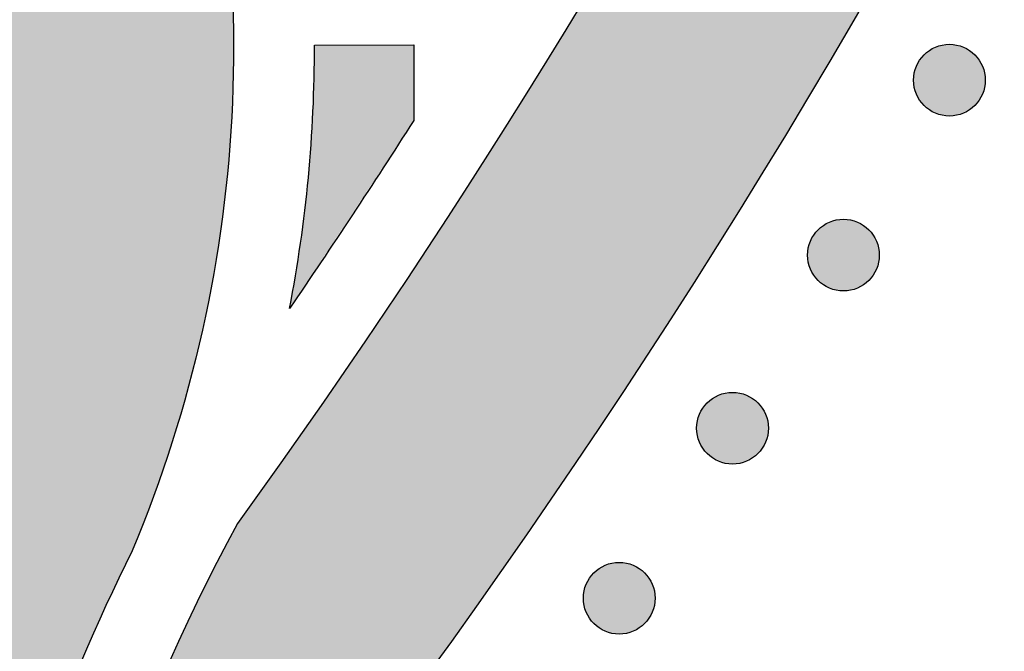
# Model space of a CAD drawing. Header units: millimetres. Extents: x -3873 to -97, y 912 to 4165.
# Tile 470 of 656: x -1361 to -1312, y 2681 to 2713. Entities that reach past the tile are written whole.
import ezdxf

# ---------------------------------------------------------------- set-up
doc = ezdxf.new("R2010")
doc.units = ezdxf.units.MM
doc.layers.add('pattern', color=7, linetype='Continuous', true_color=0x000000)

msp = doc.modelspace()

# ---------------------------------------------------------------- hatches: boundary and pattern name
at = {"layer": 'pattern'}
for points in [[(-1279.133, 2906.097), (-1279.234, 2898.913), (-1279.474, 2891.712), (-1279.853, 2884.498), (-1280.373, 2877.275), (-1281.033, 2870.047), (-1281.834, 2862.818), (-1282.777, 2855.593), (-1283.862, 2848.374), (-1285.089, 2841.168), (-1286.458, 2833.976), (-1287.968, 2826.805), (-1289.62, 2819.658), (-1291.412, 2812.539), (-1293.344, 2805.452), (-1295.416, 2798.402), (-1297.625, 2791.392), (-1299.971, 2784.427), (-1302.452, 2777.51), (-1305.067, 2770.646), (-1307.814, 2763.838), (-1310.692, 2757.09), (-1313.697, 2750.406), (-1316.829, 2743.789), (-1320.085, 2737.244), (-1323.462, 2730.773), (-1326.958, 2724.379), (-1330.571, 2718.067), (-1334.297, 2711.838), (-1338.134, 2705.697), (-1342.079, 2699.645), (-1346.128, 2693.686), (-1350.279, 2687.822), (-1351.292, 2685.907), (-1352.262, 2683.967), (-1353.188, 2682.002), (-1354.071, 2680.013), (-1354.909, 2678.003), (-1355.701, 2675.972), (-1356.446, 2673.923), (-1357.144, 2671.856), (-1357.795, 2669.774), (-1358.398, 2667.678), (-1358.952, 2665.57), (-1359.457, 2663.452), (-1359.913, 2661.324), (-1360.319, 2659.19), (-1360.676, 2657.05), (-1360.983, 2654.907), (-1355.576, 2661.329), (-1350.29, 2667.89), (-1345.13, 2674.588), (-1340.102, 2681.419), (-1335.211, 2688.378), (-1330.461, 2695.462), (-1325.857, 2702.667), (-1321.403, 2709.988), (-1317.104, 2717.42), (-1312.963, 2724.959), (-1308.985, 2732.599), (-1305.173, 2740.335), (-1301.53, 2748.162), (-1298.06, 2756.074), (-1294.766, 2764.065), (-1291.65, 2772.13), (-1288.714, 2780.263), (-1285.961, 2788.456), (-1283.393, 2796.705), (-1281.011, 2805.003), (-1278.817, 2813.344), (-1276.81, 2821.721), (-1274.993, 2830.128), (-1273.366, 2838.558), (-1271.928, 2847.006), (-1270.68, 2855.464), (-1269.621, 2863.928), (-1268.751, 2872.389), (-1268.068, 2880.843), (-1267.572, 2889.283), (-1267.261, 2897.704), (-1267.132, 2906.098)], [(-1453.09, 2749.31), (-1451.684, 2749.66), (-1450.284, 2750.051), (-1448.892, 2750.481), (-1447.51, 2750.952), (-1446.139, 2751.462), (-1444.782, 2752.011), (-1443.44, 2752.599), (-1442.115, 2753.224), (-1440.807, 2753.887), (-1439.52, 2754.586), (-1438.254, 2755.321), (-1437.01, 2756.09), (-1435.791, 2756.893), (-1434.597, 2757.728), (-1433.429, 2758.594), (-1432.29, 2759.489), (-1429.559, 2760.115), (-1426.804, 2760.667), (-1424.029, 2761.143), (-1421.237, 2761.542), (-1418.429, 2761.864), (-1415.611, 2762.107), (-1412.785, 2762.272), (-1409.954, 2762.358), (-1407.122, 2762.365), (-1404.292, 2762.292), (-1401.467, 2762.141), (-1398.651, 2761.911), (-1395.846, 2761.603), (-1393.057, 2761.218), (-1390.286, 2760.757), (-1387.536, 2760.22), (-1385.864, 2759.847), (-1384.201, 2759.428), (-1382.55, 2758.966), (-1380.912, 2758.459), (-1379.766, 2758.07), (-1378.624, 2757.645), (-1377.487, 2757.185), (-1376.359, 2756.689), (-1375.239, 2756.158), (-1374.13, 2755.592), (-1373.033, 2754.99), (-1371.95, 2754.354), (-1370.883, 2753.684), (-1369.833, 2752.98), (-1368.801, 2752.243), (-1367.79, 2751.474), (-1366.8, 2750.673), (-1365.834, 2749.842), (-1364.892, 2748.982), (-1363.976, 2748.093), (-1363.087, 2747.177), (-1362.226, 2746.236), (-1361.395, 2745.269), (-1360.595, 2744.28), (-1359.825, 2743.269), (-1359.088, 2742.237), (-1358.384, 2741.187), (-1357.714, 2740.12), (-1357.077, 2739.037), (-1356.476, 2737.94), (-1355.909, 2736.832), (-1355.378, 2735.712), (-1354.882, 2734.583), (-1354.422, 2733.447), (-1353.997, 2732.305), (-1353.607, 2731.159), (-1353.19, 2729.822), (-1352.801, 2728.471), (-1352.44, 2727.108), (-1352.108, 2725.732), (-1351.806, 2724.345), (-1351.533, 2722.949), (-1351.291, 2721.542), (-1351.08, 2720.128), (-1350.9, 2718.707), (-1350.752, 2717.279), (-1350.635, 2715.847), (-1350.551, 2714.41), (-1350.498, 2712.97), (-1350.478, 2711.528), (-1350.49, 2710.086), (-1350.535, 2708.644), (-1350.612, 2707.203), (-1350.721, 2705.765), (-1350.862, 2704.33), (-1351.036, 2702.9), (-1351.241, 2701.475), (-1351.478, 2700.057), (-1351.746, 2698.647), (-1352.044, 2697.246), (-1352.374, 2695.854), (-1352.733, 2694.474), (-1353.122, 2693.105), (-1353.54, 2691.748), (-1353.986, 2690.406), (-1354.461, 2689.077), (-1354.962, 2687.764), (-1355.49, 2686.467), (-1356.778, 2683.77), (-1357.985, 2681.032), (-1359.11, 2678.256), (-1360.151, 2675.445), (-1361.106, 2672.605), (-1361.974, 2669.738), (-1362.754, 2666.849), (-1363.446, 2663.942), (-1363.717, 2665.158), (-1364.011, 2666.37), (-1364.328, 2667.577), (-1364.669, 2668.78), (-1365.033, 2669.976), (-1365.42, 2671.166), (-1365.83, 2672.349), (-1366.262, 2673.524), (-1366.717, 2674.69), (-1367.194, 2675.848), (-1367.693, 2676.995), (-1368.213, 2678.133), (-1368.755, 2679.259), (-1369.317, 2680.374), (-1369.9, 2681.476), (-1370.503, 2682.566), (-1369.523, 2684.364), (-1368.599, 2686.194), (-1367.731, 2688.054), (-1366.921, 2689.942), (-1366.171, 2691.854), (-1365.482, 2693.787), (-1364.855, 2695.739), (-1364.29, 2697.707), (-1364.054, 2698.609), (-1363.835, 2699.516), (-1363.631, 2700.429), (-1363.444, 2701.348), (-1363.272, 2702.271), (-1363.117, 2703.199), (-1362.979, 2704.132), (-1362.857, 2705.068), (-1362.751, 2706.007), (-1362.663, 2706.95), (-1362.592, 2707.894), (-1362.538, 2708.841), (-1362.501, 2709.789), (-1362.481, 2710.738), (-1362.479, 2711.687), (-1362.494, 2712.637), (-1362.526, 2713.586), (-1362.575, 2714.534), (-1362.641, 2715.481), (-1362.725, 2716.426), (-1362.826, 2717.369), (-1362.943, 2718.309), (-1363.078, 2719.246), (-1363.229, 2720.179), (-1363.397, 2721.108), (-1363.581, 2722.032), (-1363.782, 2722.952), (-1363.999, 2723.866), (-1364.231, 2724.774), (-1364.48, 2725.676), (-1364.744, 2726.572), (-1365.023, 2727.46), (-1365.302, 2728.282), (-1365.607, 2729.101), (-1365.937, 2729.916), (-1366.293, 2730.726), (-1366.674, 2731.529), (-1367.081, 2732.324), (-1367.512, 2733.111), (-1367.968, 2733.888), (-1368.449, 2734.653), (-1368.954, 2735.407), (-1369.483, 2736.146), (-1370.035, 2736.872), (-1370.609, 2737.582), (-1371.206, 2738.275), (-1371.823, 2738.95), (-1372.46, 2739.607), (-1373.118, 2740.245), (-1373.793, 2740.862), (-1374.486, 2741.458), (-1375.196, 2742.032), (-1375.922, 2742.584), (-1376.662, 2743.112), (-1377.415, 2743.617), (-1378.181, 2744.098), (-1378.957, 2744.555), (-1379.744, 2744.986), (-1380.54, 2745.392), (-1381.343, 2745.773), (-1382.152, 2746.129), (-1382.967, 2746.459), (-1383.787, 2746.764), (-1384.609, 2747.043), (-1385.497, 2747.322), (-1386.393, 2747.586), (-1387.295, 2747.834), (-1388.203, 2748.066), (-1389.117, 2748.283), (-1390.037, 2748.484), (-1390.961, 2748.668), (-1391.89, 2748.835), (-1392.823, 2748.987), (-1393.76, 2749.121), (-1394.7, 2749.238), (-1395.643, 2749.339), (-1396.588, 2749.422), (-1397.535, 2749.489), (-1398.483, 2749.538), (-1399.432, 2749.57), (-1400.382, 2749.584), (-1401.331, 2749.582), (-1402.28, 2749.562), (-1403.228, 2749.525), (-1404.175, 2749.47), (-1405.119, 2749.399), (-1406.062, 2749.311), (-1407.001, 2749.205), (-1407.937, 2749.083), (-1408.87, 2748.945), (-1409.798, 2748.789), (-1410.722, 2748.618), (-1411.64, 2748.43), (-1412.553, 2748.226), (-1413.461, 2748.006), (-1414.362, 2747.771), (-1416.331, 2747.205), (-1418.285, 2746.577), (-1420.22, 2745.886), (-1422.133, 2745.136), (-1424.022, 2744.325), (-1425.884, 2743.456), (-1427.715, 2742.53), (-1429.514, 2741.548), (-1430.866, 2742.313), (-1432.241, 2743.044), (-1433.637, 2743.741), (-1435.053, 2744.402), (-1436.489, 2745.026), (-1437.941, 2745.613), (-1439.41, 2746.161), (-1440.893, 2746.672), (-1442.389, 2747.142), (-1443.897, 2747.573), (-1445.414, 2747.964), (-1446.939, 2748.315), (-1448.471, 2748.625), (-1450.008, 2748.894), (-1451.548, 2749.123)], [(-1341.571, 2707.746), (-1347.708, 2698.448), (-1347.418, 2700.057), (-1347.167, 2701.675), (-1346.954, 2703.299), (-1346.78, 2704.929), (-1346.646, 2706.562), (-1346.551, 2708.197), (-1346.495, 2709.833), (-1346.478, 2711.469), (-1341.572, 2711.494)], [(-1316.35, 2708.486), (-1316.322, 2708.458), (-1316.293, 2708.431), (-1316.263, 2708.404), (-1316.232, 2708.378), (-1316.2, 2708.352), (-1316.168, 2708.327), (-1316.135, 2708.302), (-1316.101, 2708.278), (-1316.066, 2708.255), (-1316.03, 2708.232), (-1315.993, 2708.21), (-1315.956, 2708.189), (-1315.918, 2708.169), (-1315.879, 2708.149), (-1315.84, 2708.13), (-1315.8, 2708.112), (-1315.759, 2708.095), (-1315.718, 2708.079), (-1315.676, 2708.064), (-1315.633, 2708.05), (-1315.59, 2708.037), (-1315.547, 2708.025), (-1315.503, 2708.014), (-1315.459, 2708.004), (-1315.414, 2707.995), (-1315.369, 2707.987), (-1315.324, 2707.981), (-1315.278, 2707.976), (-1315.233, 2707.972), (-1315.187, 2707.969), (-1315.141, 2707.967), (-1315.095, 2707.966), (-1315.049, 2707.967), (-1315.003, 2707.969), (-1314.958, 2707.972), (-1314.912, 2707.976), (-1314.866, 2707.981), (-1314.821, 2707.987), (-1314.776, 2707.995), (-1314.732, 2708.004), (-1314.687, 2708.014), (-1314.643, 2708.025), (-1314.6, 2708.037), (-1314.557, 2708.05), (-1314.514, 2708.064), (-1314.473, 2708.079), (-1314.431, 2708.095), (-1314.39, 2708.112), (-1314.35, 2708.13), (-1314.311, 2708.149), (-1314.272, 2708.169), (-1314.234, 2708.189), (-1314.197, 2708.21), (-1314.16, 2708.232), (-1314.125, 2708.255), (-1314.09, 2708.279), (-1314.056, 2708.303), (-1314.022, 2708.327), (-1313.99, 2708.353), (-1313.958, 2708.378), (-1313.928, 2708.405), (-1313.898, 2708.431), (-1313.869, 2708.458), (-1313.841, 2708.486), (-1313.813, 2708.514), (-1313.786, 2708.543), (-1313.759, 2708.573), (-1313.733, 2708.604), (-1313.707, 2708.635), (-1313.682, 2708.668), (-1313.657, 2708.701), (-1313.633, 2708.735), (-1313.61, 2708.77), (-1313.587, 2708.806), (-1313.565, 2708.842), (-1313.544, 2708.88), (-1313.523, 2708.918), (-1313.504, 2708.956), (-1313.485, 2708.996), (-1313.467, 2709.036), (-1313.45, 2709.077), (-1313.434, 2709.118), (-1313.419, 2709.16), (-1313.405, 2709.202), (-1313.391, 2709.245), (-1313.379, 2709.289), (-1313.368, 2709.333), (-1313.359, 2709.377), (-1313.35, 2709.422), (-1313.342, 2709.467), (-1313.336, 2709.512), (-1313.33, 2709.557), (-1313.326, 2709.603), (-1313.323, 2709.649), (-1313.322, 2709.695), (-1313.321, 2709.741), (-1313.322, 2709.787), (-1313.323, 2709.832), (-1313.326, 2709.878), (-1313.33, 2709.924), (-1313.336, 2709.969), (-1313.342, 2710.015), (-1313.35, 2710.06), (-1313.359, 2710.104), (-1313.369, 2710.149), (-1313.379, 2710.192), (-1313.392, 2710.236), (-1313.405, 2710.279), (-1313.419, 2710.321), (-1313.434, 2710.363), (-1313.45, 2710.405), (-1313.467, 2710.445), (-1313.485, 2710.485), (-1313.504, 2710.525), (-1313.523, 2710.564), (-1313.544, 2710.602), (-1313.565, 2710.639), (-1313.587, 2710.675), (-1313.61, 2710.711), (-1313.633, 2710.746), (-1313.657, 2710.78), (-1313.682, 2710.813), (-1313.707, 2710.846), (-1313.733, 2710.877), (-1313.759, 2710.908), (-1313.786, 2710.938), (-1313.813, 2710.967), (-1313.841, 2710.995), (-1313.869, 2711.023), (-1313.898, 2711.05), (-1313.928, 2711.077), (-1313.959, 2711.103), (-1313.99, 2711.129), (-1314.023, 2711.154), (-1314.056, 2711.178), (-1314.09, 2711.203), (-1314.125, 2711.226), (-1314.161, 2711.249), (-1314.197, 2711.271), (-1314.234, 2711.292), (-1314.272, 2711.312), (-1314.311, 2711.332), (-1314.351, 2711.351), (-1314.391, 2711.369), (-1314.431, 2711.386), (-1314.473, 2711.402), (-1314.515, 2711.417), (-1314.557, 2711.431), (-1314.6, 2711.444), (-1314.644, 2711.456), (-1314.688, 2711.467), (-1314.732, 2711.477), (-1314.776, 2711.486), (-1314.821, 2711.494), (-1314.867, 2711.5), (-1314.912, 2711.505), (-1314.958, 2711.509), (-1315.004, 2711.512), (-1315.049, 2711.514), (-1315.095, 2711.515), (-1315.141, 2711.514), (-1315.187, 2711.512), (-1315.233, 2711.509), (-1315.279, 2711.505), (-1315.324, 2711.5), (-1315.369, 2711.493), (-1315.414, 2711.486), (-1315.459, 2711.477), (-1315.503, 2711.467), (-1315.547, 2711.456), (-1315.591, 2711.444), (-1315.634, 2711.431), (-1315.676, 2711.417), (-1315.718, 2711.402), (-1315.759, 2711.386), (-1315.8, 2711.369), (-1315.84, 2711.351), (-1315.88, 2711.332), (-1315.918, 2711.312), (-1315.956, 2711.292), (-1315.994, 2711.271), (-1316.03, 2711.249), (-1316.066, 2711.226), (-1316.101, 2711.202), (-1316.135, 2711.178), (-1316.168, 2711.154), (-1316.201, 2711.128), (-1316.232, 2711.103), (-1316.263, 2711.076), (-1316.293, 2711.05), (-1316.322, 2711.023), (-1316.35, 2710.995), (-1316.378, 2710.967), (-1316.405, 2710.938), (-1316.431, 2710.908), (-1316.458, 2710.877), (-1316.483, 2710.846), (-1316.509, 2710.813), (-1316.533, 2710.78), (-1316.557, 2710.746), (-1316.581, 2710.711), (-1316.603, 2710.675), (-1316.625, 2710.639), (-1316.647, 2710.601), (-1316.667, 2710.563), (-1316.687, 2710.525), (-1316.706, 2710.485), (-1316.724, 2710.445), (-1316.741, 2710.404), (-1316.757, 2710.363), (-1316.772, 2710.321), (-1316.786, 2710.279), (-1316.799, 2710.236), (-1316.811, 2710.192), (-1316.822, 2710.148), (-1316.832, 2710.104), (-1316.841, 2710.059), (-1316.848, 2710.014), (-1316.855, 2709.969), (-1316.86, 2709.924), (-1316.864, 2709.878), (-1316.867, 2709.832), (-1316.869, 2709.786), (-1316.87, 2709.74), (-1316.869, 2709.694), (-1316.867, 2709.649), (-1316.864, 2709.603), (-1316.86, 2709.557), (-1316.855, 2709.512), (-1316.848, 2709.466), (-1316.841, 2709.421), (-1316.832, 2709.377), (-1316.822, 2709.332), (-1316.811, 2709.289), (-1316.799, 2709.245), (-1316.786, 2709.202), (-1316.772, 2709.16), (-1316.757, 2709.118), (-1316.741, 2709.076), (-1316.724, 2709.036), (-1316.706, 2708.996), (-1316.687, 2708.956), (-1316.667, 2708.917), (-1316.647, 2708.879), (-1316.625, 2708.842), (-1316.603, 2708.806), (-1316.581, 2708.77), (-1316.557, 2708.735), (-1316.533, 2708.701), (-1316.508, 2708.668), (-1316.483, 2708.635), (-1316.457, 2708.604), (-1316.431, 2708.573), (-1316.404, 2708.543), (-1316.377, 2708.514)], [(-1321.588, 2699.836), (-1321.56, 2699.808), (-1321.531, 2699.781), (-1321.501, 2699.754), (-1321.47, 2699.728), (-1321.438, 2699.702), (-1321.406, 2699.677), (-1321.373, 2699.652), (-1321.339, 2699.628), (-1321.304, 2699.605), (-1321.268, 2699.582), (-1321.231, 2699.56), (-1321.194, 2699.539), (-1321.156, 2699.518), (-1321.117, 2699.499), (-1321.078, 2699.48), (-1321.038, 2699.462), (-1320.997, 2699.445), (-1320.956, 2699.429), (-1320.914, 2699.414), (-1320.871, 2699.4), (-1320.828, 2699.386), (-1320.785, 2699.374), (-1320.741, 2699.363), (-1320.697, 2699.354), (-1320.652, 2699.345), (-1320.607, 2699.337), (-1320.562, 2699.331), (-1320.516, 2699.325), (-1320.471, 2699.321), (-1320.425, 2699.318), (-1320.379, 2699.317), (-1320.333, 2699.316), (-1320.287, 2699.317), (-1320.241, 2699.318), (-1320.196, 2699.321), (-1320.15, 2699.326), (-1320.105, 2699.331), (-1320.059, 2699.337), (-1320.014, 2699.345), (-1319.97, 2699.354), (-1319.925, 2699.364), (-1319.881, 2699.375), (-1319.838, 2699.387), (-1319.795, 2699.4), (-1319.753, 2699.414), (-1319.711, 2699.429), (-1319.669, 2699.445), (-1319.629, 2699.462), (-1319.588, 2699.48), (-1319.549, 2699.499), (-1319.51, 2699.518), (-1319.472, 2699.539), (-1319.435, 2699.56), (-1319.399, 2699.582), (-1319.363, 2699.605), (-1319.328, 2699.628), (-1319.294, 2699.652), (-1319.26, 2699.677), (-1319.228, 2699.702), (-1319.196, 2699.728), (-1319.166, 2699.754), (-1319.136, 2699.781), (-1319.107, 2699.808), (-1319.079, 2699.836), (-1319.051, 2699.864), (-1319.024, 2699.893), (-1318.997, 2699.923), (-1318.971, 2699.954), (-1318.945, 2699.985), (-1318.92, 2700.018), (-1318.895, 2700.051), (-1318.871, 2700.085), (-1318.848, 2700.12), (-1318.825, 2700.156), (-1318.803, 2700.192), (-1318.782, 2700.229), (-1318.761, 2700.267), (-1318.742, 2700.306), (-1318.723, 2700.346), (-1318.705, 2700.386), (-1318.688, 2700.426), (-1318.672, 2700.468), (-1318.657, 2700.51), (-1318.643, 2700.552), (-1318.63, 2700.595), (-1318.618, 2700.639), (-1318.607, 2700.683), (-1318.597, 2700.727), (-1318.588, 2700.772), (-1318.58, 2700.817), (-1318.574, 2700.862), (-1318.569, 2700.907), (-1318.564, 2700.953), (-1318.561, 2700.999), (-1318.56, 2701.045), (-1318.559, 2701.09), (-1318.56, 2701.136), (-1318.561, 2701.182), (-1318.564, 2701.228), (-1318.569, 2701.274), (-1318.574, 2701.319), (-1318.58, 2701.364), (-1318.588, 2701.409), (-1318.597, 2701.454), (-1318.607, 2701.498), (-1318.618, 2701.542), (-1318.63, 2701.586), (-1318.643, 2701.629), (-1318.657, 2701.671), (-1318.672, 2701.713), (-1318.688, 2701.754), (-1318.705, 2701.795), (-1318.723, 2701.835), (-1318.742, 2701.875), (-1318.762, 2701.913), (-1318.782, 2701.951), (-1318.803, 2701.989), (-1318.825, 2702.025), (-1318.848, 2702.061), (-1318.871, 2702.096), (-1318.896, 2702.13), (-1318.92, 2702.163), (-1318.945, 2702.196), (-1318.971, 2702.227), (-1318.997, 2702.258), (-1319.024, 2702.288), (-1319.051, 2702.317), (-1319.079, 2702.345), (-1319.107, 2702.373), (-1319.136, 2702.4), (-1319.166, 2702.426), (-1319.197, 2702.453), (-1319.228, 2702.478), (-1319.261, 2702.504), (-1319.294, 2702.528), (-1319.328, 2702.552), (-1319.363, 2702.576), (-1319.399, 2702.599), (-1319.435, 2702.621), (-1319.473, 2702.642), (-1319.511, 2702.662), (-1319.549, 2702.682), (-1319.589, 2702.701), (-1319.629, 2702.719), (-1319.67, 2702.736), (-1319.711, 2702.752), (-1319.753, 2702.767), (-1319.795, 2702.781), (-1319.838, 2702.794), (-1319.882, 2702.806), (-1319.926, 2702.817), (-1319.97, 2702.827), (-1320.015, 2702.836), (-1320.06, 2702.843), (-1320.105, 2702.85), (-1320.15, 2702.855), (-1320.196, 2702.859), (-1320.242, 2702.862), (-1320.288, 2702.864), (-1320.334, 2702.865), (-1320.379, 2702.864), (-1320.425, 2702.862), (-1320.471, 2702.859), (-1320.517, 2702.855), (-1320.562, 2702.85), (-1320.607, 2702.843), (-1320.652, 2702.836), (-1320.697, 2702.827), (-1320.741, 2702.817), (-1320.785, 2702.806), (-1320.829, 2702.794), (-1320.872, 2702.781), (-1320.914, 2702.767), (-1320.956, 2702.752), (-1320.997, 2702.736), (-1321.038, 2702.719), (-1321.078, 2702.701), (-1321.118, 2702.682), (-1321.156, 2702.662), (-1321.194, 2702.642), (-1321.232, 2702.62), (-1321.268, 2702.598), (-1321.304, 2702.576), (-1321.339, 2702.552), (-1321.373, 2702.528), (-1321.406, 2702.503), (-1321.439, 2702.478), (-1321.47, 2702.452), (-1321.501, 2702.426), (-1321.531, 2702.4), (-1321.56, 2702.372), (-1321.588, 2702.345), (-1321.616, 2702.317), (-1321.643, 2702.288), (-1321.669, 2702.258), (-1321.696, 2702.227), (-1321.721, 2702.195), (-1321.747, 2702.163), (-1321.771, 2702.13), (-1321.795, 2702.096), (-1321.819, 2702.061), (-1321.842, 2702.025), (-1321.864, 2701.988), (-1321.885, 2701.951), (-1321.905, 2701.913), (-1321.925, 2701.874), (-1321.944, 2701.835), (-1321.962, 2701.795), (-1321.979, 2701.754), (-1321.995, 2701.713), (-1322.01, 2701.671), (-1322.024, 2701.628), (-1322.037, 2701.585), (-1322.049, 2701.542), (-1322.06, 2701.498), (-1322.07, 2701.454), (-1322.079, 2701.409), (-1322.086, 2701.364), (-1322.093, 2701.319), (-1322.098, 2701.273), (-1322.102, 2701.228), (-1322.105, 2701.182), (-1322.107, 2701.136), (-1322.108, 2701.09), (-1322.107, 2701.044), (-1322.105, 2700.998), (-1322.102, 2700.953), (-1322.098, 2700.907), (-1322.093, 2700.861), (-1322.086, 2700.816), (-1322.079, 2700.771), (-1322.07, 2700.727), (-1322.06, 2700.682), (-1322.049, 2700.638), (-1322.037, 2700.595), (-1322.024, 2700.552), (-1322.01, 2700.509), (-1321.995, 2700.468), (-1321.979, 2700.426), (-1321.962, 2700.385), (-1321.944, 2700.345), (-1321.925, 2700.306), (-1321.905, 2700.267), (-1321.885, 2700.229), (-1321.863, 2700.192), (-1321.841, 2700.155), (-1321.819, 2700.12), (-1321.795, 2700.085), (-1321.771, 2700.051), (-1321.747, 2700.017), (-1321.721, 2699.985), (-1321.696, 2699.953), (-1321.669, 2699.923), (-1321.643, 2699.893), (-1321.615, 2699.864)], [(-1327.07, 2691.273), (-1327.042, 2691.246), (-1327.013, 2691.218), (-1326.983, 2691.192), (-1326.952, 2691.165), (-1326.92, 2691.14), (-1326.888, 2691.114), (-1326.855, 2691.09), (-1326.82, 2691.066), (-1326.786, 2691.042), (-1326.75, 2691.02), (-1326.713, 2690.998), (-1326.676, 2690.976), (-1326.638, 2690.956), (-1326.599, 2690.936), (-1326.56, 2690.917), (-1326.52, 2690.899), (-1326.479, 2690.882), (-1326.438, 2690.866), (-1326.396, 2690.851), (-1326.353, 2690.837), (-1326.31, 2690.824), (-1326.267, 2690.812), (-1326.223, 2690.801), (-1326.179, 2690.791), (-1326.134, 2690.782), (-1326.089, 2690.775), (-1326.044, 2690.768), (-1325.998, 2690.763), (-1325.953, 2690.759), (-1325.907, 2690.756), (-1325.861, 2690.754), (-1325.815, 2690.753), (-1325.769, 2690.754), (-1325.723, 2690.756), (-1325.677, 2690.759), (-1325.632, 2690.763), (-1325.586, 2690.768), (-1325.541, 2690.775), (-1325.496, 2690.782), (-1325.451, 2690.791), (-1325.407, 2690.801), (-1325.363, 2690.812), (-1325.32, 2690.824), (-1325.277, 2690.837), (-1325.234, 2690.851), (-1325.192, 2690.866), (-1325.151, 2690.882), (-1325.11, 2690.899), (-1325.07, 2690.917), (-1325.031, 2690.936), (-1324.992, 2690.956), (-1324.954, 2690.976), (-1324.917, 2690.998), (-1324.88, 2691.02), (-1324.845, 2691.042), (-1324.81, 2691.066), (-1324.776, 2691.09), (-1324.742, 2691.115), (-1324.71, 2691.14), (-1324.678, 2691.166), (-1324.648, 2691.192), (-1324.618, 2691.219), (-1324.589, 2691.246), (-1324.56, 2691.273), (-1324.533, 2691.301), (-1324.506, 2691.33), (-1324.479, 2691.36), (-1324.453, 2691.391), (-1324.427, 2691.423), (-1324.402, 2691.455), (-1324.377, 2691.488), (-1324.353, 2691.523), (-1324.33, 2691.557), (-1324.307, 2691.593), (-1324.285, 2691.63), (-1324.264, 2691.667), (-1324.243, 2691.705), (-1324.224, 2691.744), (-1324.205, 2691.783), (-1324.187, 2691.823), (-1324.17, 2691.864), (-1324.154, 2691.905), (-1324.139, 2691.947), (-1324.124, 2691.99), (-1324.111, 2692.033), (-1324.099, 2692.076), (-1324.088, 2692.12), (-1324.079, 2692.164), (-1324.07, 2692.209), (-1324.062, 2692.254), (-1324.056, 2692.299), (-1324.05, 2692.345), (-1324.046, 2692.39), (-1324.043, 2692.436), (-1324.041, 2692.482), (-1324.041, 2692.528), (-1324.041, 2692.574), (-1324.043, 2692.62), (-1324.046, 2692.666), (-1324.05, 2692.711), (-1324.056, 2692.757), (-1324.062, 2692.802), (-1324.07, 2692.847), (-1324.079, 2692.891), (-1324.088, 2692.936), (-1324.099, 2692.98), (-1324.111, 2693.023), (-1324.125, 2693.066), (-1324.139, 2693.109), (-1324.154, 2693.151), (-1324.17, 2693.192), (-1324.187, 2693.233), (-1324.205, 2693.273), (-1324.224, 2693.312), (-1324.243, 2693.351), (-1324.264, 2693.389), (-1324.285, 2693.426), (-1324.307, 2693.463), (-1324.33, 2693.498), (-1324.353, 2693.533), (-1324.377, 2693.567), (-1324.402, 2693.601), (-1324.427, 2693.633), (-1324.453, 2693.665), (-1324.479, 2693.695), (-1324.506, 2693.725), (-1324.533, 2693.754), (-1324.561, 2693.783), (-1324.589, 2693.81), (-1324.618, 2693.837), (-1324.648, 2693.864), (-1324.678, 2693.89), (-1324.71, 2693.916), (-1324.743, 2693.941), (-1324.776, 2693.966), (-1324.81, 2693.99), (-1324.845, 2694.013), (-1324.881, 2694.036), (-1324.917, 2694.058), (-1324.954, 2694.079), (-1324.992, 2694.1), (-1325.031, 2694.119), (-1325.071, 2694.138), (-1325.111, 2694.156), (-1325.151, 2694.173), (-1325.193, 2694.189), (-1325.235, 2694.204), (-1325.277, 2694.219), (-1325.32, 2694.232), (-1325.364, 2694.244), (-1325.407, 2694.255), (-1325.452, 2694.264), (-1325.496, 2694.273), (-1325.541, 2694.281), (-1325.587, 2694.287), (-1325.632, 2694.293), (-1325.678, 2694.297), (-1325.724, 2694.3), (-1325.769, 2694.301), (-1325.815, 2694.302), (-1325.861, 2694.301), (-1325.907, 2694.3), (-1325.953, 2694.297), (-1325.999, 2694.293), (-1326.044, 2694.287), (-1326.089, 2694.281), (-1326.134, 2694.273), (-1326.179, 2694.264), (-1326.223, 2694.255), (-1326.267, 2694.244), (-1326.311, 2694.232), (-1326.354, 2694.218), (-1326.396, 2694.204), (-1326.438, 2694.189), (-1326.479, 2694.173), (-1326.52, 2694.156), (-1326.56, 2694.138), (-1326.6, 2694.119), (-1326.638, 2694.1), (-1326.676, 2694.079), (-1326.714, 2694.058), (-1326.75, 2694.036), (-1326.786, 2694.013), (-1326.821, 2693.99), (-1326.855, 2693.966), (-1326.888, 2693.941), (-1326.921, 2693.916), (-1326.952, 2693.89), (-1326.983, 2693.864), (-1327.013, 2693.837), (-1327.042, 2693.81), (-1327.07, 2693.782), (-1327.097, 2693.754), (-1327.125, 2693.725), (-1327.151, 2693.695), (-1327.178, 2693.664), (-1327.203, 2693.633), (-1327.229, 2693.6), (-1327.253, 2693.567), (-1327.277, 2693.533), (-1327.301, 2693.498), (-1327.323, 2693.462), (-1327.345, 2693.426), (-1327.367, 2693.389), (-1327.387, 2693.351), (-1327.407, 2693.312), (-1327.426, 2693.272), (-1327.444, 2693.232), (-1327.461, 2693.192), (-1327.477, 2693.15), (-1327.492, 2693.108), (-1327.506, 2693.066), (-1327.519, 2693.023), (-1327.531, 2692.979), (-1327.542, 2692.936), (-1327.552, 2692.891), (-1327.561, 2692.847), (-1327.568, 2692.802), (-1327.575, 2692.756), (-1327.58, 2692.711), (-1327.584, 2692.665), (-1327.587, 2692.619), (-1327.589, 2692.574), (-1327.589, 2692.528), (-1327.589, 2692.482), (-1327.587, 2692.436), (-1327.584, 2692.39), (-1327.58, 2692.344), (-1327.575, 2692.299), (-1327.568, 2692.254), (-1327.561, 2692.209), (-1327.552, 2692.164), (-1327.542, 2692.12), (-1327.531, 2692.076), (-1327.519, 2692.032), (-1327.506, 2691.989), (-1327.492, 2691.947), (-1327.477, 2691.905), (-1327.461, 2691.864), (-1327.443, 2691.823), (-1327.426, 2691.783), (-1327.407, 2691.743), (-1327.387, 2691.705), (-1327.367, 2691.667), (-1327.345, 2691.629), (-1327.323, 2691.593), (-1327.3, 2691.557), (-1327.277, 2691.522), (-1327.253, 2691.488), (-1327.228, 2691.455), (-1327.203, 2691.422), (-1327.177, 2691.391), (-1327.151, 2691.36), (-1327.124, 2691.33), (-1327.097, 2691.301)], [(-1332.668, 2682.866), (-1332.64, 2682.839), (-1332.611, 2682.812), (-1332.581, 2682.785), (-1332.551, 2682.759), (-1332.519, 2682.733), (-1332.486, 2682.708), (-1332.453, 2682.683), (-1332.419, 2682.659), (-1332.384, 2682.636), (-1332.348, 2682.613), (-1332.312, 2682.591), (-1332.275, 2682.57), (-1332.237, 2682.549), (-1332.198, 2682.529), (-1332.158, 2682.511), (-1332.118, 2682.493), (-1332.078, 2682.476), (-1332.036, 2682.46), (-1331.994, 2682.444), (-1331.952, 2682.43), (-1331.909, 2682.417), (-1331.865, 2682.405), (-1331.822, 2682.394), (-1331.777, 2682.384), (-1331.733, 2682.376), (-1331.688, 2682.368), (-1331.642, 2682.362), (-1331.597, 2682.356), (-1331.551, 2682.352), (-1331.505, 2682.349), (-1331.46, 2682.347), (-1331.414, 2682.347), (-1331.368, 2682.347), (-1331.322, 2682.349), (-1331.276, 2682.352), (-1331.23, 2682.356), (-1331.185, 2682.362), (-1331.14, 2682.368), (-1331.095, 2682.376), (-1331.05, 2682.384), (-1331.006, 2682.394), (-1330.962, 2682.405), (-1330.918, 2682.417), (-1330.875, 2682.43), (-1330.833, 2682.444), (-1330.791, 2682.46), (-1330.75, 2682.476), (-1330.709, 2682.493), (-1330.669, 2682.511), (-1330.629, 2682.53), (-1330.591, 2682.549), (-1330.553, 2682.57), (-1330.515, 2682.591), (-1330.479, 2682.613), (-1330.443, 2682.636), (-1330.408, 2682.659), (-1330.374, 2682.683), (-1330.341, 2682.708), (-1330.308, 2682.733), (-1330.277, 2682.759), (-1330.246, 2682.785), (-1330.216, 2682.812), (-1330.187, 2682.839), (-1330.159, 2682.867), (-1330.132, 2682.895), (-1330.104, 2682.924), (-1330.078, 2682.954), (-1330.051, 2682.984), (-1330.026, 2683.016), (-1330, 2683.048), (-1329.976, 2683.082), (-1329.952, 2683.116), (-1329.928, 2683.151), (-1329.906, 2683.186), (-1329.884, 2683.223), (-1329.862, 2683.26), (-1329.842, 2683.298), (-1329.822, 2683.337), (-1329.803, 2683.376), (-1329.785, 2683.416), (-1329.768, 2683.457), (-1329.752, 2683.499), (-1329.737, 2683.54), (-1329.723, 2683.583), (-1329.71, 2683.626), (-1329.698, 2683.669), (-1329.687, 2683.713), (-1329.677, 2683.758), (-1329.668, 2683.802), (-1329.661, 2683.847), (-1329.654, 2683.892), (-1329.649, 2683.938), (-1329.645, 2683.984), (-1329.642, 2684.029), (-1329.64, 2684.075), (-1329.64, 2684.121), (-1329.64, 2684.167), (-1329.642, 2684.213), (-1329.645, 2684.259), (-1329.649, 2684.304), (-1329.654, 2684.35), (-1329.661, 2684.395), (-1329.668, 2684.44), (-1329.677, 2684.485), (-1329.687, 2684.529), (-1329.698, 2684.573), (-1329.71, 2684.616), (-1329.723, 2684.659), (-1329.737, 2684.702), (-1329.752, 2684.744), (-1329.768, 2684.785), (-1329.786, 2684.826), (-1329.803, 2684.866), (-1329.822, 2684.905), (-1329.842, 2684.944), (-1329.862, 2684.982), (-1329.884, 2685.019), (-1329.906, 2685.056), (-1329.929, 2685.092), (-1329.952, 2685.127), (-1329.976, 2685.161), (-1330.001, 2685.194), (-1330.026, 2685.226), (-1330.052, 2685.258), (-1330.078, 2685.289), (-1330.105, 2685.319), (-1330.132, 2685.348), (-1330.159, 2685.376), (-1330.187, 2685.403), (-1330.216, 2685.43), (-1330.246, 2685.457), (-1330.277, 2685.483), (-1330.309, 2685.509), (-1330.341, 2685.534), (-1330.374, 2685.559), (-1330.409, 2685.583), (-1330.443, 2685.606), (-1330.479, 2685.629), (-1330.516, 2685.651), (-1330.553, 2685.673), (-1330.591, 2685.693), (-1330.63, 2685.713), (-1330.669, 2685.731), (-1330.709, 2685.749), (-1330.75, 2685.766), (-1330.791, 2685.783), (-1330.833, 2685.798), (-1330.876, 2685.812), (-1330.919, 2685.825), (-1330.962, 2685.837), (-1331.006, 2685.848), (-1331.05, 2685.858), (-1331.095, 2685.866), (-1331.14, 2685.874), (-1331.185, 2685.881), (-1331.231, 2685.886), (-1331.276, 2685.89), (-1331.322, 2685.893), (-1331.368, 2685.895), (-1331.414, 2685.895), (-1331.46, 2685.895), (-1331.506, 2685.893), (-1331.552, 2685.89), (-1331.597, 2685.886), (-1331.643, 2685.881), (-1331.688, 2685.874), (-1331.733, 2685.866), (-1331.778, 2685.858), (-1331.822, 2685.848), (-1331.866, 2685.837), (-1331.909, 2685.825), (-1331.952, 2685.812), (-1331.995, 2685.798), (-1332.037, 2685.782), (-1332.078, 2685.766), (-1332.119, 2685.749), (-1332.159, 2685.731), (-1332.198, 2685.713), (-1332.237, 2685.693), (-1332.275, 2685.672), (-1332.312, 2685.651), (-1332.349, 2685.629), (-1332.384, 2685.606), (-1332.419, 2685.583), (-1332.453, 2685.559), (-1332.487, 2685.534), (-1332.519, 2685.509), (-1332.551, 2685.483), (-1332.581, 2685.457), (-1332.611, 2685.43), (-1332.64, 2685.403), (-1332.669, 2685.376), (-1332.696, 2685.347), (-1332.723, 2685.318), (-1332.75, 2685.288), (-1332.776, 2685.258), (-1332.802, 2685.226), (-1332.827, 2685.194), (-1332.852, 2685.16), (-1332.876, 2685.126), (-1332.899, 2685.091), (-1332.922, 2685.056), (-1332.944, 2685.019), (-1332.965, 2684.982), (-1332.986, 2684.944), (-1333.005, 2684.905), (-1333.024, 2684.866), (-1333.042, 2684.826), (-1333.059, 2684.785), (-1333.075, 2684.744), (-1333.09, 2684.702), (-1333.105, 2684.659), (-1333.118, 2684.616), (-1333.13, 2684.573), (-1333.141, 2684.529), (-1333.151, 2684.484), (-1333.159, 2684.44), (-1333.167, 2684.395), (-1333.173, 2684.35), (-1333.179, 2684.304), (-1333.183, 2684.258), (-1333.186, 2684.213), (-1333.188, 2684.167), (-1333.188, 2684.121), (-1333.188, 2684.075), (-1333.186, 2684.029), (-1333.183, 2683.983), (-1333.179, 2683.938), (-1333.173, 2683.892), (-1333.167, 2683.847), (-1333.159, 2683.802), (-1333.15, 2683.757), (-1333.141, 2683.713), (-1333.13, 2683.669), (-1333.118, 2683.626), (-1333.104, 2683.583), (-1333.09, 2683.54), (-1333.075, 2683.498), (-1333.059, 2683.457), (-1333.042, 2683.416), (-1333.024, 2683.376), (-1333.005, 2683.337), (-1332.986, 2683.298), (-1332.965, 2683.26), (-1332.944, 2683.223), (-1332.922, 2683.186), (-1332.899, 2683.15), (-1332.876, 2683.116), (-1332.852, 2683.081), (-1332.827, 2683.048), (-1332.802, 2683.016), (-1332.776, 2682.984), (-1332.75, 2682.953), (-1332.723, 2682.923), (-1332.696, 2682.894)]]:
    msp.add_hatch(color=256, dxfattribs=at).paths.add_polyline_path(points, flags=0)

# ---------------------------------------------------------------- linework, layer by layer
msp.add_lwpolyline([(-1346.478, 2711.469), (-1341.572, 2711.494), (-1341.571, 2707.746)], dxfattribs=at)
for centre in [(-1315.095, 2709.74), (-1320.333, 2701.09), (-1325.815, 2692.528), (-1331.414, 2684.121)]:
    msp.add_circle(centre, 1.774, dxfattribs=at)
for centre, radius, start, end in [((-1654.828, 2907.822), 387.7, 319.28107, 359.74518), ((-1414.743, 2711.349), 68.266, 349.10595, 0.10008), ((-1266.88, 2642.502), 94.918, 151.48021, 172.49057), ((-1266.88, 2642.502), 98.918, 153.61124, 167.48218)]:
    msp.add_arc(centre, radius, start, end, dxfattribs=at)
at = {"layer": 'pattern', "extrusion": (0, 0, -1)}
for centre, radius, start, end in [((1654.828, 2907.822), 375.7, 180.2631, 215.84366), ((1414.743, 2711.349), 64.266, 162.04653, 202.77909), ((1654.828, 2907.822), 371.699, 212.56628, 214.28363)]:
    msp.add_arc(centre, radius, start, end, dxfattribs=at)

doc.saveas('drawing.dxf')
